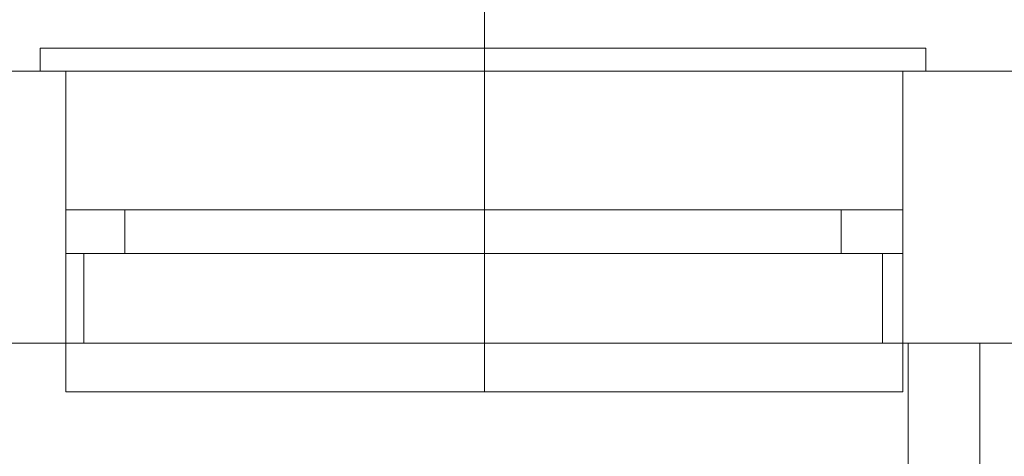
# Model space of a CAD drawing. Header units: inches. Extents: x -1441 to 3871, y -4351 to 2413.
# Tile 298 of 308: x 1462 to 1624, y 1562 to 1634. Entities that reach past the tile are written whole.
import ezdxf

# ---------------------------------------------------------------- set-up
doc = ezdxf.new("R2010")
doc.units = ezdxf.units.IN
doc.header["$MEASUREMENT"] = 0
doc.layers.add('at_Entity', color=7, linetype='Continuous')
doc.layers.add('at_Rect', color=7, linetype='Continuous')

msp = doc.modelspace()

# ---------------------------------------------------------------- linework, layer by layer
at = {"layer": 'at_Entity', "color": 7, "lineweight": 15}
for p, q in [((1538.28912, 1573.00445), (1538.28912, 1724.56127)), ((1465.06289, 1625.90861), (1465.06289, 1629.72496)), ((1465.06289, 1629.72496), (1611.09555, 1629.72496)), ((1611.09555, 1629.72496), (1611.09555, 1625.90861)), ((2213.01038, 1625.90861), (926.21325, 1625.90861)), ((1465.06289, 1625.90861), (1611.09555, 1625.90861)), ((1469.29427, 1595.85485), (1469.29427, 1625.90861)), ((1469.29427, 1581.06649), (1469.29427, 1625.90861)), ((1607.28397, 1595.85485), (1607.28397, 1625.90861)), ((1607.28397, 1581.06649), (1607.28397, 1625.90861)), ((1479.03073, 1603.05821), (1597.1277, 1603.05821)), ((1472.25671, 1595.85485), (1472.25671, 1581.06649)), ((1479.03073, 1595.85485), (1597.1277, 1595.85485)), ((1603.90173, 1595.85485), (1603.90173, 1581.06649)), ((2149.09605, 1581.06649), (926.21325, 1581.06649)), ((1469.29427, 1573.00445), (1469.29427, 1581.06649)), ((1469.29427, 1581.06649), (1607.28397, 1581.06649)), ((1607.28397, 1581.06649), (1607.28397, 1573.00445)), ((1608.13311, 1474.78112), (1608.13311, 1581.06649)), ((1619.98287, 1474.78112), (1619.98287, 1581.06649)), ((1607.28397, 1573.00445), (1469.29427, 1573.00445))]:
    msp.add_line(p, q, dxfattribs=at)
at = {"layer": 'at_Rect', "color": 7, "lineweight": 15}
for p, q in [((1479.03083, 1603.05148), (1469.29427, 1603.05148)), ((1469.29427, 1595.85485), (1469.29427, 1603.05148)), ((1479.03083, 1603.05148), (1479.03083, 1595.85485)), ((1607.2854, 1603.05148), (1597.1277, 1603.05148)), ((1597.1277, 1595.85485), (1597.1277, 1603.05148)), ((1607.2854, 1603.05148), (1607.2854, 1595.85485)), ((1469.29427, 1595.85485), (1479.03083, 1595.85485)), ((1597.1277, 1595.85485), (1607.2854, 1595.85485))]:
    msp.add_line(p, q, dxfattribs=at)

doc.saveas('drawing.dxf')
